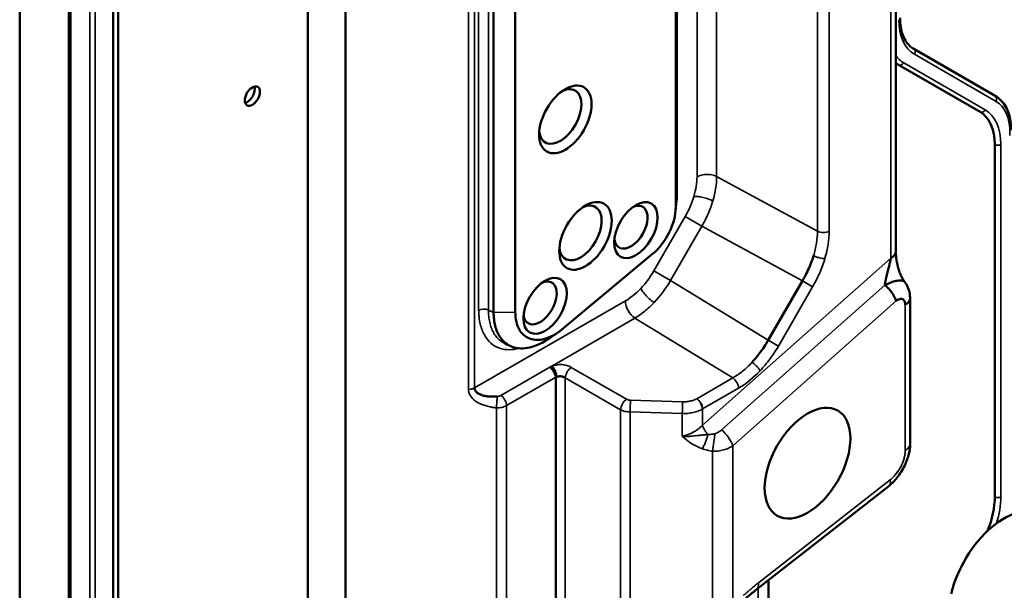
# Model space of a CAD drawing. Header units: millimetres. Extents: x 0 to 14369, y -869 to 2970.
# Tile 584 of 656: x 3530 to 3599, y 1467 to 1507. Entities that reach past the tile are written whole.
import ezdxf

# ---------------------------------------------------------------- set-up
doc = ezdxf.new("R2010")
doc.units = ezdxf.units.MM
doc.header["$LTSCALE"] = 10
doc.layers.add('Sichtbar (ISO)', color=7, linetype='Continuous', lineweight=50)
doc.layers.add('Sichtbar schmal (ISO)', color=7, linetype='Continuous', lineweight=35)

msp = doc.modelspace()

# ---------------------------------------------------------------- linework, layer by layer
at = {"layer": 'Sichtbar (ISO)'}
for p, q in [((3529.556, 1404.329), (3529.556, 1811.6)), ((3529.556, 1811.6), (3529.556, 1404.329)), ((3533.126, 1402.628), (3533.126, 1810.076)), ((3533.126, 1810.076), (3533.126, 1402.628)), ((3533.005, 1402.842), (3533.005, 1809.862)), ((3533.005, 1809.862), (3533.005, 1402.842)), ((3536.096, 1397.982), (3536.096, 1808.108)), ((3536.45, 1397.778), (3536.45, 1807.904)), ((3549.743, 1783.031), (3549.743, 1021.941)), ((3552.388, 1413.027), (3552.388, 1737.853)), ((3590.938, 1577.369), (3590.938, 1490.444)), ((3575.591, 1531.949), (3575.591, 1494.39)), ((3575.513, 1493.523), (3575.513, 1531.089)), ((3562.755, 1486.156), (3562.755, 1525.434)), ((3564.269, 1486.179), (3564.269, 1525.457)), ((3597.887, 1501.324), (3592.18, 1504.619)), ((3597.887, 1501.324), (3592.18, 1504.619)), ((3591.119, 1503.5), (3596.827, 1500.205)), ((3591.119, 1503.5), (3596.827, 1500.205)), ((3597.862, 1497.916), (3597.862, 1473.228)), ((3575.498, 1493.239), (3575.571, 1493.99)), ((3567.4, 1484.836), (3573.889, 1490.248)), ((3590.704, 1490.032), (3590.704, 1490.032)), ((3584.394, 1488.363), (3581.993, 1484.205)), ((3591.159, 1488.387), (3591.159, 1488.387)), ((3591.557, 1488.275), (3591.561, 1488.27)), ((3572.382, 1487.222), (3572.382, 1487.222)), ((3591.943, 1476.97), (3591.943, 1487.176)), ((3573.109, 1486.057), (3573.109, 1486.057)), ((3567.4, 1484.836), (3567.4, 1484.836)), ((3563.966, 1483.779), (3563.57, 1483.957)), ((3567.123, 1481.623), (3567.086, 1426.984)), ((3567.771, 1481.013), (3567.771, 1481.013)), ((3590.431, 1473.972), (3581.189, 1466.754)), ((3567.112, 1467.142), (3567.113, 1467.143)), ((3567.77, 1467.522), (3567.771, 1467.522)), ((3582.015, 1467.399), (3582.015, 1444.171))]:
    msp.add_line(p, q, dxfattribs=at)
for centre, major_axis, ratio, start_param, end_param in [((3593.619, 1507.83), (-2.5, -4.33), 0.57735, 6.207647, 6.283185), ((3545.501, 1501.514), (-0.375, -0.65), 0.57735, 0.490883, 2.65071), ((3545.501, 1501.514), (0.375, 0.65), 0.57735, 3.632475, 5.792303), ((3545.501, 1501.514), (0.375, 0.65), 0.57735, 3.632475, 5.792303), ((3567.421, 1499.881), (-1.05, -1.819), 0.57735, 5.610706, 10.097257), ((3565.441, 1501.024), (1.05, 1.819), 0.57735, 4.580202, 4.844576), ((3594.327, 1495.875), (2.5, 4.33), 0.57735, 5.497787, 6.283185), ((3572.725, 1492.736), (2.026, 3.509), 0.57735, 5.37997, 5.497787), ((3568.835, 1491.716), (-1.05, -1.819), 0.57735, 5.610706, 10.097257), ((3572.371, 1492.124), (0.825, 1.429), 0.57735, 2.49813, 6.926648), ((3573.432, 1492.328), (1.472, 2.549), 0.57735, 4.148525, 5.494922), ((3589.738, 1490.444), (1.2, 0), 0.57735, 5.511584, 6.283185), ((3566.007, 1486.817), (0.825, 1.429), 0.57735, 2.49813, 6.926648), ((3563.674, 1488.166), (-2.001, -3.466), 0.57735, 0.207412, 0.207419), ((3562.251, 1481.147), (-0.077, -0.852), 0.921192, 5.916086, 6.139312), ((3561.203, 1479.255), (1.414, 0), 0.57735, 0.336739, 0.336778), ((3576.731, 1479.59), (-0.487, 0.873), 0.567188, 4.372948, 4.637821), ((3594.327, 1471.187), (-2.5, -4.33), 0.57735, 1.818197, 2.356194), ((3598.534, 1467.221), (2.762, 4.784), 0.57735, 6.25849, 8.330724), ((3567.439, 1467.338), (2.3, 0.034), 0.567188, 1.704056, 1.70452), ((3567.439, 1467.338), (2.3, 0.034), 0.567188, 1.417808, 1.417813), ((3580.45, 1467.7), (0.739, -0.946), 0.468323, 6.280658, 6.283185)]:
    msp.add_ellipse(centre, major_axis=major_axis, ratio=ratio, start_param=start_param, end_param=end_param, dxfattribs=at)
for centre, major_axis in [((3567.775, 1499.677), (1.3, 2.252)), ((3545.854, 1501.31), (-0.375, -0.65)), ((3569.189, 1491.512), (1.3, 2.252)), ((3572.724, 1491.92), (1.075, 1.862)), ((3566.36, 1486.613), (-1.075, -1.862)), ((3584.745, 1475.59), (2.125, 3.681))]:
    msp.add_ellipse(centre, major_axis=major_axis, ratio=0.57735, dxfattribs=at)
for points, knots in [([(3591.232, 1506.786), (3591.232, 1506.573), (3591.247, 1506.37), (3591.304, 1505.99), (3591.346, 1505.812), (3591.455, 1505.488), (3591.522, 1505.341), (3591.676, 1505.079), (3591.764, 1504.965), (3591.959, 1504.768), (3592.065, 1504.686), (3592.18, 1504.619)], [3.1415927, 3.1415927, 3.1415927, 3.1415927, 3.2986723, 3.2986723, 3.4557519, 3.4557519, 3.6128316, 3.6128316, 3.7699112, 3.7699112, 3.9269908, 3.9269908, 3.9269908, 3.9269908]), ([(3591.232, 1506.786), (3591.232, 1506.573), (3591.247, 1506.37), (3591.304, 1505.99), (3591.346, 1505.812), (3591.455, 1505.488), (3591.522, 1505.341), (3591.676, 1505.079), (3591.764, 1504.965), (3591.959, 1504.768), (3592.065, 1504.686), (3592.18, 1504.619)], [3.1415927, 3.1415927, 3.1415927, 3.1415927, 3.2986723, 3.2986723, 3.4557519, 3.4557519, 3.6128316, 3.6128316, 3.7699112, 3.7699112, 3.9269908, 3.9269908, 3.9269908, 3.9269908]), ([(3597.887, 1501.324), (3598.034, 1501.24), (3598.169, 1501.135), (3598.41, 1500.891), (3598.516, 1500.752), (3598.697, 1500.446), (3598.772, 1500.279), (3598.892, 1499.922), (3598.937, 1499.733), (3598.996, 1499.335), (3599.011, 1499.128), (3599.011, 1498.913)], [5.4977871, 5.4977871, 5.4977871, 5.4977871, 5.6548668, 5.6548668, 5.8119464, 5.8119464, 5.969026, 5.969026, 6.1261057, 6.1261057, 6.2831853, 6.2831853, 6.2831853, 6.2831853]), ([(3597.887, 1501.324), (3598.037, 1501.238), (3598.175, 1501.13), (3598.42, 1500.879), (3598.528, 1500.735), (3598.71, 1500.42), (3598.786, 1500.247), (3598.904, 1499.879), (3598.947, 1499.683), (3598.999, 1499.297), (3599.011, 1499.108), (3599.011, 1498.913)], [5.4977871, 5.4977871, 5.4977871, 5.4977871, 5.6585239, 5.6585239, 5.8192606, 5.8192606, 5.9799973, 5.9799973, 6.1407341, 6.1407341, 6.2831853, 6.2831853, 6.2831853, 6.2831853]), ([(3584.394, 1488.363), (3584.525, 1488.588), (3584.678, 1488.882), (3585.01, 1489.64), (3585.114, 1489.952), (3585.167, 1490.112), (3585.169, 1490.119), (3585.17, 1490.122)], [-0.09843073, -0.09843073, -0.09843073, -0.09843073, -0.05261923, -0.05261923, 0, 0, 0.00089033, 0.00089033, 0.00089033, 0.00089033]), ([(3590.153, 1488.062), (3590.153, 1488.064), (3590.154, 1488.068), (3590.155, 1488.075), (3590.157, 1488.088), (3590.161, 1488.113), (3590.171, 1488.163), (3590.181, 1488.216), (3590.192, 1488.269), (3590.216, 1488.387), (3590.239, 1488.5), (3590.296, 1488.749), (3590.355, 1488.995), (3590.419, 1489.237), (3590.482, 1489.488), (3590.511, 1489.611), (3590.538, 1489.731), (3590.562, 1489.844), (3590.575, 1489.9), (3590.581, 1489.927), (3590.585, 1489.945), (3590.586, 1489.954)], [0.0000002, 0.0000002, 0.0000002, 0.0000002, 0.0150368, 0.0301512, 0.0515906, 0.0820361, 0.1255118, 0.1694881, 0.2139153, 0.2775517, 0.3420885, 0.4346693, 0.5272986, 0.6185716, 0.7086265, 0.7718963, 0.8345141, 0.896276, 0.9394456, 0.9697858, 1, 1, 1, 1]), ([(3590.928, 1490.354), (3590.928, 1490.348), (3590.927, 1490.341), (3590.928, 1490.316), (3590.928, 1490.296), (3590.931, 1490.25), (3590.932, 1490.226), (3590.939, 1490.129), (3590.946, 1490.053), (3590.981, 1489.776), (3591.021, 1489.561), (3591.109, 1489.217), (3591.149, 1489.085), (3591.231, 1488.858), (3591.272, 1488.76), (3591.377, 1488.545), (3591.447, 1488.43), (3591.526, 1488.319), (3591.535, 1488.308), (3591.544, 1488.295), (3591.545, 1488.294), (3591.548, 1488.29), (3591.549, 1488.288), (3591.552, 1488.285), (3591.552, 1488.284), (3591.554, 1488.281), (3591.555, 1488.28), (3591.556, 1488.279)], [0.0210831, 0.0210831, 0.0210831, 0.0210831, 0.0263177, 0.0263177, 0.0356989, 0.0356989, 0.0448831, 0.0448831, 0.0724618, 0.0724618, 0.142559, 0.142559, 0.1841915, 0.1841915, 0.2156057, 0.2156057, 0.2564616, 0.2564616, 0.2611695, 0.2611695, 0.2617846, 0.2617846, 0.2627202, 0.2627202, 0.2635631, 0.2635631, 0.265055, 0.265055, 0.265055, 0.265055]), ([(3590.165, 1488.063), (3590.169, 1488.06), (3590.171, 1488.059), (3590.174, 1488.056), (3590.178, 1488.052), (3590.184, 1488.047), (3590.191, 1488.041), (3590.201, 1488.033), (3590.212, 1488.023), (3590.226, 1488.012), (3590.245, 1487.995), (3590.268, 1487.974), (3590.294, 1487.95), (3590.331, 1487.915), (3590.374, 1487.872), (3590.425, 1487.817), (3590.497, 1487.739), (3590.584, 1487.634), (3590.658, 1487.528), (3590.733, 1487.422), (3590.795, 1487.314), (3590.837, 1487.232), (3590.866, 1487.173), (3590.885, 1487.127), (3590.9, 1487.089), (3590.911, 1487.062), (3590.919, 1487.039), (3590.925, 1487.021), (3590.929, 1487.008), (3590.932, 1486.998), (3590.935, 1486.988), (3590.938, 1486.977), (3590.941, 1486.966), (3590.944, 1486.955)], [0, 0, 0, 0, 0.035301, 0.035301, 0.035301, 0.077444, 0.077444, 0.077444, 0.137104, 0.137104, 0.137104, 0.221509, 0.221509, 0.221509, 0.340833, 0.340833, 0.340833, 0.508912, 0.508912, 0.508912, 0.676997, 0.676997, 0.676997, 0.796287, 0.796287, 0.796287, 0.8807, 0.8807, 0.8807, 0.940372, 0.940372, 0.940372, 1, 1, 1, 1]), ([(3591.558, 1488.275), (3591.517, 1488.322), (3591.4, 1488.402), (3591.12, 1488.403), (3590.781, 1488.323), (3590.458, 1488.201), (3590.288, 1488.125), (3590.214, 1488.087)], [0.322961, 0.322961, 0.322961, 0.322961, 0.4565995, 0.6009145, 0.7453793, 0.8821703, 0.9792193, 0.9792193, 0.9792193, 0.9792193]), ([(3591.556, 1488.279), (3591.556, 1488.279), (3591.556, 1488.279), (3591.556, 1488.28), (3591.555, 1488.28), (3591.554, 1488.281)], [0.26606992, 0.26606992, 0.26606992, 0.26606992, 0.267007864, 0.267007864, 0.268897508, 0.268897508, 0.268897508, 0.268897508]), ([(3591.596, 1488.222), (3591.587, 1488.238), (3591.575, 1488.254), (3591.562, 1488.27), (3591.56, 1488.273)], [0.27589239, 0.27589239, 0.27589239, 0.27589239, 0.31419353, 0.32067141, 0.32067141, 0.32067141, 0.32067141]), ([(3591.563, 1488.264), (3591.564, 1488.262), (3591.566, 1488.26), (3591.568, 1488.258), (3591.568, 1488.257), (3591.569, 1488.256), (3591.57, 1488.255), (3591.571, 1488.253), (3591.572, 1488.252), (3591.574, 1488.25), (3591.575, 1488.249), (3591.577, 1488.246), (3591.578, 1488.245), (3591.58, 1488.242), (3591.582, 1488.24), (3591.585, 1488.236), (3591.587, 1488.234), (3591.595, 1488.223), (3591.601, 1488.216), (3591.625, 1488.184), (3591.641, 1488.159), (3591.706, 1488.056), (3591.747, 1487.973), (3591.838, 1487.749), (3591.879, 1487.603), (3591.906, 1487.428), (3591.909, 1487.407), (3591.913, 1487.373), (3591.915, 1487.359), (3591.917, 1487.343), (3591.917, 1487.34), (3591.918, 1487.334), (3591.918, 1487.331), (3591.919, 1487.325), (3591.919, 1487.322), (3591.92, 1487.315), (3591.92, 1487.311), (3591.921, 1487.302), (3591.921, 1487.297), (3591.922, 1487.284), (3591.923, 1487.276), (3591.924, 1487.261), (3591.924, 1487.254), (3591.924, 1487.244), (3591.924, 1487.242), (3591.924, 1487.237), (3591.924, 1487.235), (3591.924, 1487.232), (3591.924, 1487.23), (3591.924, 1487.228), (3591.924, 1487.228), (3591.924, 1487.227), (3591.924, 1487.227), (3591.924, 1487.227), (3591.924, 1487.227), (3591.924, 1487.226), (3591.924, 1487.226), (3591.924, 1487.226), (3591.924, 1487.226), (3591.924, 1487.225), (3591.924, 1487.225), (3591.924, 1487.225), (3591.924, 1487.225), (3591.924, 1487.225), (3591.924, 1487.225), (3591.924, 1487.225)], [0, 0, 0, 0, 0.000984, 0.000984, 0.0014655, 0.0014655, 0.0017742, 0.0017742, 0.0023242, 0.0023242, 0.0027618, 0.0027618, 0.0032402, 0.0032402, 0.0039077, 0.0039077, 0.0049854, 0.0049854, 0.0082184, 0.0082184, 0.0179246, 0.0179246, 0.0471261, 0.0471261, 0.0961974, 0.0961974, 0.1027025, 0.1027025, 0.1072656, 0.1072656, 0.1087216, 0.1087216, 0.1095522, 0.1095522, 0.1105907, 0.1105907, 0.1117237, 0.1117237, 0.1133099, 0.1133099, 0.1159305, 0.1159305, 0.1184776, 0.1184776, 0.1194318, 0.1194318, 0.120148, 0.120148, 0.1205921, 0.1205921, 0.1206972, 0.1206972, 0.1207726, 0.1207726, 0.1208202, 0.1208202, 0.1208961, 0.1208961, 0.120967, 0.120967, 0.1210539, 0.1210539, 0.1211823, 0.1211823, 0.1212284, 0.1212284, 0.1212284, 0.1212284]), ([(3591.592, 1486.686), (3591.591, 1486.689), (3591.591, 1486.692), (3591.591, 1486.696), (3591.591, 1486.705), (3591.59, 1486.715), (3591.59, 1486.724), (3591.589, 1486.736), (3591.588, 1486.748), (3591.586, 1486.76), (3591.585, 1486.772), (3591.583, 1486.784), (3591.581, 1486.795), (3591.576, 1486.829), (3591.568, 1486.86), (3591.558, 1486.889), (3591.531, 1486.966), (3591.489, 1487.022), (3591.436, 1487.058), (3591.409, 1487.076), (3591.38, 1487.088), (3591.349, 1487.096), (3591.301, 1487.107), (3591.247, 1487.105), (3591.189, 1487.089), (3591.151, 1487.078), (3591.112, 1487.062), (3591.071, 1487.04), (3591.037, 1487.021), (3591.001, 1486.998), (3590.965, 1486.971), (3590.958, 1486.966), (3590.951, 1486.961), (3590.944, 1486.955)], [0, 0, 0, 0, 0.0079696, 0.0079696, 0.0079696, 0.031847, 0.031847, 0.031847, 0.0636304, 0.0636304, 0.0636304, 0.0953555, 0.0953555, 0.0953555, 0.190205, 0.190205, 0.190205, 0.441161, 0.441161, 0.441161, 0.5658278, 0.5658278, 0.5658278, 0.7558968, 0.7558968, 0.7558968, 0.8774405, 0.8774405, 0.8774405, 0.9802248, 0.9802248, 0.9802248, 1, 1, 1, 1]), ([(3591.922, 1487.301), (3591.938, 1487.253), (3591.97, 1487.028), (3591.8, 1486.806), (3591.592, 1486.686)], [0.3593631, 0.3593631, 0.3593631, 0.3593631, 0.5000196, 1, 1, 1, 1]), ([(3566.6, 1484.293), (3566.305, 1484.099), (3566.008, 1483.944), (3565.569, 1483.777), (3565.423, 1483.731), (3564.844, 1483.594), (3564.446, 1483.602), (3563.735, 1483.856), (3563.427, 1484.1), (3563.054, 1484.661), (3562.942, 1484.919), (3562.795, 1485.498), (3562.758, 1485.816), (3562.755, 1486.156)], [-0.8278673, -0.8278673, -0.8278673, -0.8278673, -0.7036828, -0.7036828, -0.640232, -0.640232, -0.4456509, -0.4456509, -0.250939, -0.250939, -0.124666, -0.124666, -0.0000384, -0.0000384, -0.0000384, -0.0000384]), ([(3564.269, 1486.179), (3564.275, 1485.934), (3564.301, 1485.703), (3564.399, 1485.288), (3564.468, 1485.103), (3564.721, 1484.66), (3564.948, 1484.459), (3565.499, 1484.224), (3565.818, 1484.194), (3566.36, 1484.3), (3566.56, 1484.367), (3566.974, 1484.559), (3567.188, 1484.686), (3567.4, 1484.836)], [-0.6638322, -0.6638322, -0.6638322, -0.6638322, -0.5725199, -0.5725199, -0.4854053, -0.4854053, -0.3317279, -0.3317279, -0.1766381, -0.1766381, -0.0903643, -0.0903643, 0, 0, 0, 0]), ([(3567.059, 1484.616), (3567.033, 1484.597), (3567.006, 1484.578), (3566.917, 1484.513), (3566.856, 1484.469), (3566.758, 1484.4), (3566.728, 1484.379), (3566.665, 1484.337), (3566.632, 1484.314), (3566.6, 1484.293)], [0.44573742, 0.44573742, 0.44573742, 0.44573742, 0.45690104, 0.45690104, 0.48425492, 0.48425492, 0.49546503, 0.49546503, 0.50722696, 0.50722696, 0.50722696, 0.50722696]), ([(3580.858, 1482.653), (3580.861, 1482.657), (3580.864, 1482.66), (3581.069, 1482.89), (3581.269, 1483.133), (3581.7, 1483.72), (3581.881, 1484.008), (3581.993, 1484.205)], [-0.1215663, -0.1215663, -0.1215663, -0.1215663, -0.1208192, -0.1208192, -0.0679904, -0.0679904, -0.0000087, -0.0000087, -0.0000087, -0.0000087]), ([(3566.719, 1482.3), (3566.722, 1482.298), (3566.729, 1482.293), (3566.739, 1482.286), (3566.752, 1482.275), (3566.775, 1482.255), (3566.807, 1482.225), (3566.844, 1482.185), (3566.878, 1482.144), (3566.898, 1482.114), (3566.908, 1482.1)], [0.0478891, 0.0478891, 0.0478891, 0.0478891, 0.0625, 0.078125, 0.09375, 0.125, 0.1875, 0.25, 0.3125, 0.3702951, 0.3702951, 0.3702951, 0.3702951]), ([(3566.828, 1482.394), (3566.839, 1482.385), (3566.849, 1482.375), (3566.86, 1482.363), (3566.87, 1482.352), (3566.88, 1482.34), (3566.89, 1482.328), (3566.911, 1482.303), (3566.931, 1482.275), (3566.951, 1482.245), (3566.953, 1482.242), (3566.955, 1482.239), (3566.957, 1482.236), (3566.974, 1482.209), (3566.991, 1482.18), (3567.008, 1482.15), (3567.026, 1482.117), (3567.044, 1482.083), (3567.059, 1482.047), (3567.063, 1482.039), (3567.067, 1482.03), (3567.07, 1482.022), (3567.081, 1481.995), (3567.092, 1481.967), (3567.1, 1481.939), (3567.112, 1481.903), (3567.12, 1481.866), (3567.126, 1481.83), (3567.127, 1481.822), (3567.128, 1481.814), (3567.129, 1481.806), (3567.131, 1481.796), (3567.132, 1481.786), (3567.132, 1481.775), (3567.134, 1481.758), (3567.134, 1481.74), (3567.134, 1481.723), (3567.134, 1481.718), (3567.134, 1481.714), (3567.134, 1481.709), (3567.134, 1481.696), (3567.133, 1481.684), (3567.132, 1481.672), (3567.131, 1481.663), (3567.13, 1481.655), (3567.128, 1481.647), (3567.128, 1481.643), (3567.127, 1481.639), (3567.126, 1481.635), (3567.125, 1481.631), (3567.125, 1481.627), (3567.123, 1481.623)], [0, 0, 0, 0, 0.0625, 0.0625, 0.0625, 0.125, 0.125, 0.125, 0.25, 0.25, 0.25, 0.262679, 0.262679, 0.262679, 0.375, 0.375, 0.375, 0.5, 0.5, 0.5, 0.529659, 0.529659, 0.529659, 0.625, 0.625, 0.625, 0.75, 0.75, 0.75, 0.776762, 0.776762, 0.776762, 0.8125, 0.8125, 0.8125, 0.875, 0.875, 0.875, 0.891013, 0.891013, 0.891013, 0.9375, 0.9375, 0.9375, 0.96875, 0.96875, 0.96875, 0.984375, 0.984375, 0.984375, 1, 1, 1, 1]), ([(3566.908, 1482.1), (3566.909, 1482.099), (3566.914, 1482.091), (3566.919, 1482.083), (3566.923, 1482.077)], [0.37029508, 0.37029508, 0.37029508, 0.37029508, 0.375, 0.40143645, 0.40143645, 0.40143645, 0.40143645]), ([(3566.923, 1482.077), (3566.939, 1482.051), (3566.961, 1482.013), (3566.981, 1481.974), (3566.988, 1481.961)], [0.4014365, 0.4014365, 0.4014365, 0.4014365, 0.5, 0.5482599, 0.5482599, 0.5482599, 0.5482599]), ([(3566.988, 1481.961), (3566.999, 1481.941), (3567.025, 1481.887), (3567.057, 1481.817), (3567.083, 1481.754), (3567.097, 1481.716), (3567.106, 1481.686), (3567.113, 1481.665), (3567.118, 1481.647), (3567.121, 1481.635), (3567.123, 1481.628), (3567.123, 1481.625), (3567.123, 1481.623)], [0.5482599, 0.5482599, 0.5482599, 0.5482599, 0.625, 0.75, 0.8125, 0.875, 0.90625, 0.9375, 0.96875, 0.984375, 0.9921875, 0.9999566, 0.9999566, 0.9999566, 0.9999566]), ([(3567.771, 1481.571), (3567.76, 1481.578), (3567.737, 1481.591), (3567.689, 1481.616), (3567.623, 1481.642), (3567.538, 1481.664), (3567.451, 1481.676), (3567.363, 1481.677), (3567.277, 1481.669), (3567.209, 1481.654), (3567.159, 1481.638), (3567.135, 1481.629), (3567.124, 1481.624)], [0, 0, 0, 0, 0.0625, 0.125, 0.25, 0.375, 0.5, 0.625, 0.75, 0.875, 0.9375, 0.9985683, 0.9985683, 0.9985683, 0.9985683]), ([(3561.417, 1480.859), (3561.418, 1480.855), (3561.419, 1480.85), (3561.419, 1480.846), (3561.42, 1480.841), (3561.421, 1480.837), (3561.421, 1480.832), (3561.423, 1480.823), (3561.425, 1480.814), (3561.427, 1480.805), (3561.429, 1480.794), (3561.432, 1480.783), (3561.434, 1480.773), (3561.436, 1480.766), (3561.438, 1480.759), (3561.44, 1480.752), (3561.45, 1480.719), (3561.464, 1480.688), (3561.48, 1480.659), (3561.496, 1480.63), (3561.515, 1480.604), (3561.536, 1480.581), (3561.547, 1480.57), (3561.558, 1480.559), (3561.569, 1480.548), (3561.581, 1480.538), (3561.594, 1480.528), (3561.607, 1480.518), (3561.626, 1480.504), (3561.646, 1480.491), (3561.667, 1480.479), (3561.684, 1480.469), (3561.701, 1480.459), (3561.719, 1480.449), (3561.739, 1480.439), (3561.759, 1480.429), (3561.78, 1480.42), (3561.813, 1480.407), (3561.846, 1480.395), (3561.883, 1480.388)], [0, 0, 0, 0, 0.0164914, 0.0164914, 0.0164914, 0.0339283, 0.0339283, 0.0339283, 0.0688022, 0.0688022, 0.0688022, 0.1103551, 0.1103551, 0.1103551, 0.13855, 0.13855, 0.13855, 0.2780456, 0.2780456, 0.2780456, 0.4175412, 0.4175412, 0.4175412, 0.4861007, 0.4861007, 0.4861007, 0.5570368, 0.5570368, 0.5570368, 0.6617616, 0.6617616, 0.6617616, 0.7457484, 0.7457484, 0.7457484, 0.836028, 0.836028, 0.836028, 0.9779797, 0.9779797, 0.9779797, 0.9779797]), ([(3561.417, 1480.859), (3561.418, 1480.855), (3561.419, 1480.845), (3561.422, 1480.827), (3561.429, 1480.796), (3561.446, 1480.737), (3561.483, 1480.66), (3561.544, 1480.582), (3561.639, 1480.498), (3561.754, 1480.434), (3561.848, 1480.395), (3561.883, 1480.388)], [0, 0, 0, 0, 0.021538, 0.0427858, 0.0844164, 0.1643369, 0.312504, 0.4495713, 0.5803574, 0.8419792, 0.9782911, 0.9782911, 0.9782911, 0.9782911]), ([(3561.883, 1480.388), (3561.888, 1480.394), (3561.89, 1480.393), (3561.895, 1480.391), (3561.898, 1480.389), (3561.899, 1480.381)], [0.000942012, 0.000942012, 0.000942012, 0.000942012, 0.001702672, 0.001702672, 0.002807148, 0.002807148, 0.002807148, 0.002807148]), ([(3562.062, 1480.314), (3562.073, 1480.311), (3562.083, 1480.309), (3562.093, 1480.307), (3562.132, 1480.299), (3562.171, 1480.292), (3562.21, 1480.286), (3562.251, 1480.28), (3562.291, 1480.275), (3562.332, 1480.271), (3562.374, 1480.267), (3562.416, 1480.263), (3562.458, 1480.261), (3562.502, 1480.258), (3562.545, 1480.256), (3562.589, 1480.254), (3562.633, 1480.253), (3562.678, 1480.252), (3562.723, 1480.252), (3562.746, 1480.252), (3562.769, 1480.252), (3562.792, 1480.252), (3562.816, 1480.253), (3562.839, 1480.253), (3562.862, 1480.254), (3562.886, 1480.255), (3562.91, 1480.256), (3562.934, 1480.258), (3562.946, 1480.258), (3562.958, 1480.259), (3562.97, 1480.26), (3562.982, 1480.261), (3562.994, 1480.261), (3563.006, 1480.262)], [0, 0, 0, 0, 0.0344339, 0.0344339, 0.0344339, 0.162672, 0.162672, 0.162672, 0.2939406, 0.2939406, 0.2939406, 0.4283064, 0.4283064, 0.4283064, 0.5658279, 0.5658279, 0.5658279, 0.7066997, 0.7066997, 0.7066997, 0.7784972, 0.7784972, 0.7784972, 0.8512703, 0.8512703, 0.8512703, 0.9250811, 0.9250811, 0.9250811, 0.9623976, 0.9623976, 0.9623976, 0.9999999, 0.9999999, 0.9999999, 0.9999999]), ([(3591.939, 1476.911), (3591.934, 1476.686), (3591.895, 1476.466), (3591.776, 1475.972), (3591.678, 1475.696), (3591.411, 1475.131), (3591.229, 1474.84), (3590.853, 1474.368), (3590.671, 1474.169), (3590.465, 1474.004)], [0.0065168, 0.0065168, 0.0065168, 0.0065168, 0.0771051, 0.0771051, 0.1644542, 0.1644542, 0.2650938, 0.2650938, 0.3470763, 0.3470763, 0.3470763, 0.3470763]), ([(3581.187, 1466.753), (3580.98, 1466.594), (3580.762, 1466.401), (3580.477, 1466.154), (3580.409, 1466.097), (3580.31, 1466.014), (3580.278, 1465.987), (3580.238, 1465.953), (3580.231, 1465.947), (3580.217, 1465.935), (3580.211, 1465.93), (3580.198, 1465.919), (3580.192, 1465.914), (3580.183, 1465.906), (3580.18, 1465.903), (3580.176, 1465.901)], [0, 0, 0, 0, 0.0940382, 0.0940382, 0.1229004, 0.1229004, 0.1371772, 0.1371772, 0.1406964, 0.1406964, 0.1433468, 0.1433468, 0.1456983, 0.1456983, 0.147001, 0.147001, 0.147001, 0.147001])]:
    msp.add_open_spline(points, degree=3, knots=knots, dxfattribs=at)
for points in [[(3590.214, 1488.087), (3590.198, 1488.08), (3590.182, 1488.072), (3590.165, 1488.063)], [(3591.563, 1488.265), (3591.562, 1488.266), (3591.561, 1488.267), (3591.56, 1488.269)], [(3566.688, 1482.322), (3566.698, 1482.315), (3566.709, 1482.308), (3566.719, 1482.3)], [(3567.124, 1481.624), (3567.123, 1481.624), (3567.123, 1481.623), (3567.123, 1481.623)], [(3567.122, 1481.176), (3567.122, 1481.176), (3567.123, 1481.176), (3567.123, 1481.176)]]:
    msp.add_open_spline(points, degree=3, dxfattribs=at)
at = {"layer": 'Sichtbar schmal (ISO)'}
for p, q in [((3534.48, 1808.587), (3534.48, 1405.68)), ((3534.48, 1405.68), (3534.48, 1808.587)), ((3534.834, 1405.765), (3534.833, 1808.671)), ((3534.833, 1808.671), (3534.833, 1405.765)), ((3590.586, 1489.954), (3590.586, 1577.09)), ((3578.379, 1495.675), (3578.379, 1533.068)), ((3577.003, 1532.304), (3577.003, 1495.654)), ((3560.993, 1480.758), (3560.993, 1530.648)), ((3561.417, 1530.749), (3561.417, 1480.859)), ((3585.437, 1530.472), (3585.437, 1491.838)), ((3586.263, 1530.484), (3586.263, 1491.85)), ((3561.707, 1525.636), (3561.707, 1486.307)), ((3562.395, 1486.317), (3562.395, 1525.647)), ((3591.482, 1503.637), (3597.189, 1500.342)), ((3597.189, 1500.342), (3591.482, 1503.637)), ((3597.949, 1500.942), (3592.242, 1504.237)), ((3592.242, 1504.237), (3597.949, 1500.942)), ((3597.862, 1497.916), (3597.862, 1473.228)), ((3598.286, 1473.228), (3598.286, 1497.916)), ((3598.286, 1497.916), (3598.286, 1473.228)), ((3585.437, 1491.838), (3578.379, 1495.675)), ((3575.591, 1494.39), (3575.513, 1493.523)), ((3576.176, 1492.87), (3573.981, 1489.068)), ((3577.345, 1492.195), (3576.176, 1492.87)), ((3575.15, 1488.393), (3577.345, 1492.195)), ((3577.345, 1492.195), (3584.394, 1488.363)), ((3577.384, 1478.246), (3590.586, 1489.954)), ((3573.981, 1489.068), (3575.15, 1488.393)), ((3581.993, 1484.205), (3575.15, 1488.393)), ((3578.718, 1477.922), (3590.153, 1488.062)), ((3585.104, 1487.953), (3582.704, 1483.795)), ((3584.372, 1488.324), (3584.371, 1488.324)), ((3585.104, 1487.953), (3584.394, 1488.363)), ((3590.153, 1488.062), (3590.165, 1488.063)), ((3571.984, 1486.96), (3561.417, 1480.859)), ((3579.505, 1476.811), (3590.944, 1486.955)), ((3591.592, 1486.686), (3591.592, 1476.48)), ((3562.395, 1486.317), (3562.755, 1486.156)), ((3562.755, 1486.156), (3564.269, 1486.179)), ((3564.269, 1486.179), (3564.269, 1486.179)), ((3566.828, 1482.394), (3572.654, 1485.758)), ((3572.654, 1485.758), (3579.505, 1481.564)), ((3582.704, 1483.795), (3581.993, 1484.205)), ((3563.258, 1480.342), (3566.688, 1482.322)), ((3566.904, 1482.312), (3566.903, 1482.312)), ((3568.197, 1482.303), (3572.067, 1480.069)), ((3567.123, 1481.623), (3563.656, 1479.623)), ((3571.643, 1479.335), (3567.771, 1481.571)), ((3567.771, 1424.731), (3567.771, 1481.571)), ((3579.505, 1481.564), (3576.982, 1480.107)), ((3563.006, 1480.253), (3563.006, 1480.262)), ((3579.907, 1480.843), (3577.384, 1479.386)), ((3563.62, 1479.834), (3563.622, 1479.835)), ((3563.656, 1479.623), (3563.656, 1426.611)), ((3572.334, 1479.999), (3575.992, 1479.888)), ((3562.949, 1426.379), (3562.949, 1479.464)), ((3562.978, 1479.463), (3562.978, 1479.463)), ((3571.643, 1412.608), (3571.643, 1479.335)), ((3572.312, 1479.176), (3572.311, 1412.443)), ((3575.969, 1479.065), (3572.312, 1479.176)), ((3575.969, 1477.483), (3575.969, 1479.065)), ((3576.011, 1479.064), (3576.011, 1479.064)), ((3577.384, 1479.386), (3577.384, 1478.246)), ((3576.111, 1477.47), (3576.111, 1477.47)), ((3579.505, 1465.742), (3579.505, 1476.811)), ((3578.091, 1465.245), (3578.091, 1476.429)), ((3590.541, 1474.428), (3581.299, 1467.21)), ((3581.283, 1442.419), (3581.283, 1466.828))]:
    msp.add_line(p, q, dxfattribs=at)
for centre, major_axis, ratio, start_param, end_param in [((3594.892, 1508.827), (-2.65, -4.59), 0.57735, 5.497787, 6.283185), ((3594.892, 1508.827), (-2.65, -4.59), 0.57735, 5.497787, 6.283185), ((3592.03, 1504.36), (0.15, 0.26), 0.816497, 4.712389, 6.283185), ((3592.03, 1504.36), (0.15, 0.26), 0.816497, 4.712389, 6.283185), ((3593.832, 1507.707), (-2.35, -4.07), 0.57735, 6.011971, 6.283185), ((3593.832, 1507.707), (-2.35, -4.07), 0.57735, 6.011971, 6.283185), ((3591.269, 1503.76), (-0.15, -0.26), 0.816497, 0, 1.570796), ((3591.269, 1503.76), (-0.15, -0.26), 0.816497, 0, 1.570796), ((3593.619, 1507.83), (-2.5, -4.33), 0.57735, 6.207647, 6.283185), ((3597.737, 1501.065), (0.15, 0.26), 0.816497, 4.712389, 6.283185), ((3597.737, 1501.065), (0.15, 0.26), 0.816497, 4.712389, 6.283185), ((3595.599, 1496.872), (2.35, 4.07), 0.57735, 5.497787, 6.283185), ((3595.599, 1496.872), (2.35, 4.07), 0.57735, 5.433914, 6.283185), ((3596.977, 1500.465), (-0.15, -0.26), 0.816497, 0, 1.570796), ((3596.977, 1500.465), (-0.15, -0.26), 0.816497, 0, 1.570796), ((3594.327, 1495.875), (2.5, 4.33), 0.57735, 5.497787, 6.283185), ((3594.539, 1495.752), (2.65, 4.59), 0.57735, 5.497787, 6.283185), ((3594.539, 1495.752), (2.65, 4.59), 0.57735, 5.497787, 6.283185), ((3598.074, 1498.038), (0.3, 0), 0.57735, 3.926991, 5.497787), ((3598.074, 1498.038), (-0.3, 0), 0.57735, 0.785398, 2.356194), ((3573.231, 1493.696), (2.967, 3.887), 0.599202, 5.278877, 5.61732), ((3577.71, 1495.246), (1, 0), 0.57735, 0.837758, 2.356194), ((3575.739, 1493.921), (1.699, 3.825), 0.528462, 4.953192, 5.405636), ((3571.064, 1494.627), (5.11, 3.874), 0.792851, 5.20136, 5.458536), ((3585.838, 1492.103), (0.61, 0), 0.57735, 3.994485, 5.482653), ((3580.978, 1489.105), (-4.159, -5.445), 0.598583, 2.137786, 2.476029), ((3589.738, 1490.444), (-1.2, 0), 0.57735, 2.356194, 2.369991), ((3571.446, 1490.839), (2.058, 4.184), 0.658787, 4.27291, 4.611352), ((3571.252, 1494.04), (1.134, 7.486), 0.568672, 3.568718, 3.825893), ((3573.17, 1489.256), (2.317, 3.65), 0.495245, 4.337038, 4.789602), ((3562.061, 1486.097), (0.508, 0), 0.577351, 0.852797, 2.340694), ((3572.691, 1486.552), (-0.5, 0.866), 0.57735, 0.785398, 2.303835), ((3581.79, 1484.374), (-0.866, 0.5), 0.000011, 4.448585, 4.448651), ((3567.917, 1481.538), (1.739, -0.081), 0.606619, 2.275717, 2.384197), ((3579.476, 1481.084), (-0.305, 0.528), 0.57735, 3.942125, 5.430293), ((3579.67, 1486.649), (2.662, 6.171), 0.597664, 3.818938, 4.161779), ((3560.993, 1481.104), (-0.6, 0), 0.57735, 1.570796, 2.356193), ((3563.225, 1479.865), (-0.305, 0.528), 0.577352, 3.941623, 5.420613), ((3572.051, 1479.589), (-0.305, -0.529), 0.515421, 3.945013, 5.479764), ((3572.312, 1479.52), (-0.018, -0.61), 0.021387, 0.971234, 2.473827), ((3575.969, 1479.409), (-0.018, -0.61), 0.021381, 0.972129, 2.472932), ((3576.952, 1479.627), (0.305, -0.529), 0.577351, 0.801407, 2.287825), ((3578.091, 1477.838), (0.663, -0.748), 0.408248, 3.826312, 4.684962), ((3582.65, 1492.193), (5.18, 15.63), 0.474505, 2.920475, 3.129285), ((3578.646, 1477.3), (0.808, -0.912), 0.408225, 0.695548, 1.92089), ((3590.743, 1476.97), (1.2, 0), 0.57735, 5.497787, 6.283185), ((3589.693, 1474.918), (0.739, -0.946), 0.468323, 0, 0.712118), ((3594.327, 1471.187), (-2.5, -4.33), 0.57735, 1.818197, 2.356194), ((3598.074, 1473.35), (-0.3, 0), 0.57735, 0.785398, 2.356194), ((3598.074, 1473.35), (0.3, 0), 0.57735, 3.926991, 5.497787), ((3594.539, 1471.064), (-2.65, -4.59), 0.57735, 1.956695, 2.356194), ((3594.539, 1471.064), (2.65, 4.59), 0.57735, 5.098288, 5.497787), ((3580.45, 1467.7), (0.739, -0.946), 0.468323, 0, 0.712118), ((3580.45, 1467.7), (0.739, -0.946), 0.468323, 5.608036, 5.608212)]:
    msp.add_ellipse(centre, major_axis=major_axis, ratio=ratio, start_param=start_param, end_param=end_param, dxfattribs=at)
for points, knots in [([(3578.107, 1493.961), (3578.017, 1494.01), (3577.913, 1494.056), (3577.798, 1494.098), (3577.682, 1494.14), (3577.556, 1494.177), (3577.431, 1494.207), (3577.307, 1494.237), (3577.183, 1494.261), (3577.073, 1494.274), (3577.018, 1494.281), (3576.967, 1494.284), (3576.919, 1494.286), (3576.872, 1494.287), (3576.828, 1494.286), (3576.788, 1494.282)], [0, 0, 0, 0, 0.25, 0.25, 0.25, 0.5, 0.5, 0.5, 0.75, 0.75, 0.75, 0.875, 0.875, 0.875, 1, 1, 1, 1]), ([(3578.107, 1493.961), (3578.019, 1493.664), (3577.91, 1493.364), (3577.782, 1493.068), (3577.654, 1492.771), (3577.508, 1492.479), (3577.345, 1492.195)], [0, 0, 0, 0, 0.5, 0.5, 0.5, 1, 1, 1, 1]), ([(3585.962, 1489.929), (3585.912, 1489.762), (3585.856, 1489.594), (3585.795, 1489.427), (3585.734, 1489.26), (3585.668, 1489.094), (3585.596, 1488.929), (3585.524, 1488.764), (3585.447, 1488.599), (3585.365, 1488.437), (3585.283, 1488.274), (3585.196, 1488.112), (3585.104, 1487.953)], [0, 0, 0, 0, 0.25, 0.25, 0.25, 0.5, 0.5, 0.5, 0.75, 0.75, 0.75, 0.9999997, 0.9999997, 0.9999997, 0.9999997]), ([(3585.17, 1490.122), (3585.224, 1490.092), (3585.349, 1490.037), (3585.576, 1489.97), (3585.799, 1489.928), (3585.914, 1489.925), (3585.962, 1489.929)], [0, 0, 0, 0, 0.25, 0.5, 0.75, 1, 1, 1, 1]), ([(3590.165, 1488.063), (3590.166, 1488.068), (3590.167, 1488.073), (3590.168, 1488.078), (3590.168, 1488.083), (3590.169, 1488.088), (3590.17, 1488.092), (3590.179, 1488.149), (3590.191, 1488.21), (3590.204, 1488.275), (3590.238, 1488.446), (3590.28, 1488.64), (3590.324, 1488.826), (3590.347, 1488.92), (3590.369, 1489.011), (3590.392, 1489.099), (3590.437, 1489.275), (3590.48, 1489.439), (3590.515, 1489.589), (3590.533, 1489.665), (3590.549, 1489.737), (3590.564, 1489.804), (3590.575, 1489.855), (3590.585, 1489.903), (3590.595, 1489.949), (3590.596, 1489.953), (3590.597, 1489.957), (3590.598, 1489.961)], [0.0000551, 0.0000551, 0.0000551, 0.0000551, 0.0088693, 0.0088693, 0.0088693, 0.0170754, 0.0170754, 0.0170754, 0.115231, 0.115231, 0.115231, 0.3751872, 0.3751872, 0.3751872, 0.5051277, 0.5051277, 0.5051277, 0.7642972, 0.7642972, 0.7642972, 0.8941345, 0.8941345, 0.8941345, 0.9915577, 0.9915577, 0.9915577, 1, 1, 1, 1]), ([(3574.002, 1486.85), (3573.914, 1486.904), (3573.822, 1486.971), (3573.728, 1487.05), (3573.635, 1487.129), (3573.54, 1487.22), (3573.451, 1487.313), (3573.362, 1487.405), (3573.28, 1487.501), (3573.214, 1487.589), (3573.181, 1487.634), (3573.152, 1487.676), (3573.127, 1487.717), (3573.102, 1487.757), (3573.081, 1487.796), (3573.065, 1487.832)], [0, 0, 0, 0, 0.25, 0.25, 0.25, 0.5, 0.5, 0.5, 0.75, 0.75, 0.75, 0.875, 0.875, 0.875, 1, 1, 1, 1]), ([(3591.56, 1488.269), (3591.541, 1488.293), (3591.467, 1488.361), (3591.163, 1488.44), (3590.587, 1488.252), (3590.272, 1488.112), (3590.214, 1488.087)], [0.3845153, 0.3845153, 0.3845153, 0.3845153, 0.4407155, 0.5666264, 0.8814036, 0.9727147, 0.9727147, 0.9727147, 0.9727147]), ([(3574.002, 1486.85), (3573.788, 1486.625), (3573.566, 1486.418), (3573.34, 1486.235), (3573.114, 1486.052), (3572.884, 1485.892), (3572.654, 1485.758)], [0, 0, 0, 0, 0.5, 0.5, 0.5, 1, 1, 1, 1]), ([(3564.541, 1483.633), (3564.312, 1483.574), (3564.089, 1483.542), (3563.877, 1483.539), (3563.621, 1483.534), (3563.381, 1483.571), (3563.161, 1483.648), (3562.94, 1483.725), (3562.74, 1483.842), (3562.564, 1483.997), (3562.387, 1484.152), (3562.235, 1484.344), (3562.109, 1484.57), (3562.046, 1484.683), (3561.99, 1484.804), (3561.941, 1484.933), (3561.892, 1485.063), (3561.85, 1485.2), (3561.816, 1485.346), (3561.782, 1485.491), (3561.756, 1485.644), (3561.738, 1485.805), (3561.728, 1485.885), (3561.721, 1485.967), (3561.716, 1486.051), (3561.714, 1486.093), (3561.712, 1486.135), (3561.71, 1486.178), (3561.709, 1486.22), (3561.708, 1486.264), (3561.707, 1486.307)], [0.2710489, 0.2710489, 0.2710489, 0.2710489, 0.375, 0.375, 0.375, 0.5, 0.5, 0.5, 0.625, 0.625, 0.625, 0.75, 0.75, 0.75, 0.8125, 0.8125, 0.8125, 0.875, 0.875, 0.875, 0.9375, 0.9375, 0.9375, 0.96875, 0.96875, 0.96875, 0.984375, 0.984375, 0.984375, 1, 1, 1, 1]), ([(3563.569, 1483.956), (3563.516, 1483.98), (3563.37, 1484.056), (3563.152, 1484.221), (3563.037, 1484.337), (3562.924, 1484.467), (3562.826, 1484.606), (3562.736, 1484.755), (3562.654, 1484.923), (3562.582, 1485.094), (3562.469, 1485.46), (3562.412, 1485.859), (3562.399, 1486.087), (3562.396, 1486.202), (3562.395, 1486.28), (3562.395, 1486.317)], [0.5127164, 0.5127164, 0.5127164, 0.5127164, 0.5405349, 0.5917488, 0.6280065, 0.6642877, 0.7005887, 0.7369042, 0.7732284, 0.809557, 0.8609234, 0.9122803, 0.9486057, 0.9742993, 1, 1, 1, 1]), ([(3582.704, 1483.795), (3582.611, 1483.635), (3582.515, 1483.479), (3582.415, 1483.327), (3582.315, 1483.174), (3582.211, 1483.026), (3582.104, 1482.881), (3581.997, 1482.736), (3581.886, 1482.595), (3581.772, 1482.459), (3581.658, 1482.323), (3581.541, 1482.191), (3581.421, 1482.064)], [0.0000002, 0.0000002, 0.0000002, 0.0000002, 0.25, 0.25, 0.25, 0.5, 0.5, 0.5, 0.75, 0.75, 0.75, 1, 1, 1, 1]), ([(3566.828, 1482.394), (3566.855, 1482.405), (3566.91, 1482.424), (3567.022, 1482.456), (3567.168, 1482.484), (3567.347, 1482.499), (3567.527, 1482.496), (3567.706, 1482.475), (3567.88, 1482.436), (3568.018, 1482.389), (3568.123, 1482.343), (3568.173, 1482.317), (3568.197, 1482.303)], [0, 0, 0, 0, 0.0625, 0.125, 0.25, 0.375, 0.5, 0.625, 0.75, 0.875, 0.9375, 1, 1, 1, 1]), ([(3567.771, 1481.571), (3567.771, 1481.575), (3567.771, 1481.583), (3567.772, 1481.595), (3567.775, 1481.62), (3567.783, 1481.669), (3567.795, 1481.721), (3567.811, 1481.773), (3567.852, 1481.88), (3567.906, 1481.981), (3567.971, 1482.082), (3568.04, 1482.168), (3568.118, 1482.244), (3568.157, 1482.275), (3568.184, 1482.295), (3568.197, 1482.303)], [0, 0, 0, 0, 0.036401, 0.072831, 0.124206, 0.196691, 0.269095, 0.34153, 0.444075, 0.547, 0.649922, 0.752462, 0.854857, 0.927303, 1, 1, 1, 1]), ([(3562.949, 1479.464), (3562.934, 1479.465), (3562.904, 1479.468), (3562.845, 1479.475), (3562.77, 1479.484), (3562.682, 1479.498), (3562.564, 1479.519), (3562.419, 1479.549), (3562.247, 1479.594), (3562.081, 1479.646), (3561.92, 1479.706), (3561.767, 1479.773), (3561.623, 1479.849), (3561.49, 1479.934), (3561.331, 1480.058), (3561.199, 1480.198), (3561.099, 1480.354), (3561.042, 1480.479), (3561.011, 1480.591), (3560.999, 1480.674), (3560.995, 1480.715), (3560.994, 1480.74), (3560.993, 1480.752), (3560.993, 1480.758)], [0, 0, 0, 0, 0.015625, 0.03125, 0.0625, 0.09375, 0.125, 0.1875, 0.25, 0.3125, 0.375, 0.4375, 0.5, 0.5625, 0.625, 0.75, 0.8125, 0.875, 0.9375, 0.96875, 0.984375, 0.992188, 1, 1, 1, 1]), ([(3562.062, 1480.314), (3562.072, 1480.312), (3562.082, 1480.309), (3562.092, 1480.307), (3562.13, 1480.299), (3562.169, 1480.291), (3562.209, 1480.284), (3562.248, 1480.277), (3562.289, 1480.272), (3562.331, 1480.266), (3562.372, 1480.261), (3562.414, 1480.257), (3562.457, 1480.253), (3562.5, 1480.25), (3562.544, 1480.247), (3562.588, 1480.245), (3562.632, 1480.243), (3562.677, 1480.242), (3562.723, 1480.242), (3562.746, 1480.242), (3562.769, 1480.243), (3562.792, 1480.243), (3562.815, 1480.243), (3562.838, 1480.244), (3562.862, 1480.245), (3562.886, 1480.246), (3562.909, 1480.247), (3562.933, 1480.248), (3562.945, 1480.249), (3562.957, 1480.25), (3562.97, 1480.251), (3562.982, 1480.252), (3562.994, 1480.253), (3563.006, 1480.253)], [0, 0, 0, 0, 0.035371, 0.035371, 0.035371, 0.173175, 0.173175, 0.173175, 0.310979, 0.310979, 0.310979, 0.448783, 0.448783, 0.448783, 0.586587, 0.586587, 0.586587, 0.724391, 0.724391, 0.724391, 0.793293, 0.793293, 0.793293, 0.862195, 0.862195, 0.862195, 0.931098, 0.931098, 0.931098, 0.965549, 0.965549, 0.965549, 1, 1, 1, 1]), ([(3562.949, 1479.464), (3562.949, 1479.471), (3562.95, 1479.485), (3562.952, 1479.516), (3562.956, 1479.572), (3562.965, 1479.693), (3562.979, 1479.844), (3562.991, 1479.99), (3562.998, 1480.094), (3563.003, 1480.172), (3563.005, 1480.219), (3563.006, 1480.242), (3563.006, 1480.251), (3563.006, 1480.253)], [0, 0, 0, 0, 0.031746, 0.063492, 0.126984, 0.253969, 0.507938, 0.634922, 0.761906, 0.888891, 0.952383, 0.984129, 1, 1, 1, 1]), ([(3563.006, 1480.262), (3563.012, 1480.263), (3563.024, 1480.264), (3563.048, 1480.267), (3563.089, 1480.274), (3563.143, 1480.289), (3563.203, 1480.313), (3563.24, 1480.332), (3563.258, 1480.342)], [0.0000618, 0.0000618, 0.0000618, 0.0000618, 0.0625, 0.125, 0.25, 0.5, 0.75, 0.9999996, 0.9999996, 0.9999996, 0.9999996]), ([(3562.949, 1479.464), (3562.965, 1479.463), (3562.998, 1479.463), (3563.063, 1479.464), (3563.176, 1479.471), (3563.333, 1479.497), (3563.508, 1479.549), (3563.609, 1479.596), (3563.656, 1479.623)], [0, 0, 0, 0, 0.0625, 0.125, 0.25, 0.5, 0.75, 1, 1, 1, 1]), ([(3572.067, 1480.069), (3572.085, 1480.058), (3572.125, 1480.039), (3572.19, 1480.018), (3572.26, 1480.004), (3572.31, 1479.999), (3572.334, 1479.999)], [0.0000001, 0.0000001, 0.0000001, 0.0000001, 0.25, 0.5, 0.75, 0.9999921, 0.9999921, 0.9999921, 0.9999921]), ([(3575.992, 1479.888), (3576.085, 1479.885), (3576.177, 1479.888), (3576.267, 1479.896), (3576.356, 1479.904), (3576.444, 1479.918), (3576.527, 1479.936), (3576.611, 1479.955), (3576.691, 1479.979), (3576.767, 1480.007), (3576.843, 1480.036), (3576.915, 1480.069), (3576.982, 1480.107)], [0, 0, 0, 0, 0.25, 0.25, 0.25, 0.5, 0.5, 0.5, 0.75, 0.75, 0.75, 0.9999996, 0.9999996, 0.9999996, 0.9999996]), ([(3571.643, 1479.335), (3571.689, 1479.311), (3571.787, 1479.266), (3571.952, 1479.217), (3572.129, 1479.185), (3572.251, 1479.177), (3572.312, 1479.176)], [0.0000496, 0.0000496, 0.0000496, 0.0000496, 0.25, 0.5, 0.75, 1, 1, 1, 1]), ([(3577.384, 1478.246), (3577.361, 1478.223), (3577.339, 1478.2), (3577.315, 1478.177), (3577.292, 1478.154), (3577.268, 1478.132), (3577.243, 1478.11), (3577.194, 1478.066), (3577.142, 1478.023), (3577.089, 1477.982), (3577.035, 1477.942), (3576.979, 1477.903), (3576.922, 1477.866), (3576.864, 1477.828), (3576.805, 1477.793), (3576.744, 1477.761), (3576.684, 1477.728), (3576.621, 1477.697), (3576.558, 1477.669), (3576.495, 1477.641), (3576.43, 1477.615), (3576.365, 1477.591), (3576.332, 1477.58), (3576.3, 1477.569), (3576.267, 1477.558), (3576.234, 1477.548), (3576.201, 1477.538), (3576.168, 1477.529), (3576.135, 1477.52), (3576.102, 1477.512), (3576.069, 1477.504), (3576.052, 1477.5), (3576.036, 1477.496), (3576.019, 1477.493), (3576.011, 1477.491), (3576.002, 1477.489), (3575.994, 1477.488), (3575.986, 1477.486), (3575.978, 1477.484), (3575.969, 1477.483)], [0, 0, 0, 0, 0.0625, 0.0625, 0.0625, 0.125, 0.125, 0.125, 0.25, 0.25, 0.25, 0.375, 0.375, 0.375, 0.5, 0.5, 0.5, 0.625, 0.625, 0.625, 0.75, 0.75, 0.75, 0.8125, 0.8125, 0.8125, 0.875, 0.875, 0.875, 0.9375, 0.9375, 0.9375, 0.96875, 0.96875, 0.96875, 0.984375, 0.984375, 0.984375, 1, 1, 1, 1]), ([(3575.969, 1477.483), (3575.974, 1477.482), (3575.979, 1477.482), (3575.984, 1477.481), (3575.989, 1477.481), (3575.993, 1477.48), (3575.998, 1477.48), (3576.008, 1477.479), (3576.018, 1477.478), (3576.027, 1477.477), (3576.037, 1477.476), (3576.046, 1477.475), (3576.056, 1477.474), (3576.066, 1477.473), (3576.075, 1477.473), (3576.085, 1477.472), (3576.104, 1477.47), (3576.124, 1477.469), (3576.143, 1477.468), (3576.162, 1477.467), (3576.181, 1477.467), (3576.201, 1477.466), (3576.239, 1477.465), (3576.278, 1477.464), (3576.316, 1477.464), (3576.354, 1477.465), (3576.393, 1477.466), (3576.431, 1477.467), (3576.469, 1477.468), (3576.507, 1477.47), (3576.545, 1477.473), (3576.583, 1477.475), (3576.621, 1477.478), (3576.659, 1477.482), (3576.735, 1477.489), (3576.81, 1477.497), (3576.885, 1477.505), (3576.959, 1477.514), (3577.033, 1477.523), (3577.107, 1477.532), (3577.144, 1477.536), (3577.181, 1477.541), (3577.218, 1477.545), (3577.255, 1477.549), (3577.291, 1477.553), (3577.328, 1477.556), (3577.365, 1477.56), (3577.401, 1477.564), (3577.438, 1477.567), (3577.475, 1477.57), (3577.511, 1477.573), (3577.548, 1477.575), (3577.566, 1477.577), (3577.584, 1477.578), (3577.603, 1477.579), (3577.621, 1477.58), (3577.639, 1477.581), (3577.658, 1477.582), (3577.667, 1477.583), (3577.676, 1477.583), (3577.685, 1477.584), (3577.694, 1477.584), (3577.703, 1477.585), (3577.712, 1477.585), (3577.722, 1477.586), (3577.731, 1477.586), (3577.74, 1477.587), (3577.744, 1477.587), (3577.749, 1477.587), (3577.753, 1477.587), (3577.758, 1477.587), (3577.763, 1477.587), (3577.767, 1477.588)], [0, 0, 0, 0, 0.007812, 0.007812, 0.007812, 0.015625, 0.015625, 0.015625, 0.03125, 0.03125, 0.03125, 0.046875, 0.046875, 0.046875, 0.0625, 0.0625, 0.0625, 0.09375, 0.09375, 0.09375, 0.125, 0.125, 0.125, 0.1875, 0.1875, 0.1875, 0.25, 0.25, 0.25, 0.3125, 0.3125, 0.3125, 0.375, 0.375, 0.375, 0.5, 0.5, 0.5, 0.625, 0.625, 0.625, 0.6875, 0.6875, 0.6875, 0.75, 0.75, 0.75, 0.8125, 0.8125, 0.8125, 0.875, 0.875, 0.875, 0.90625, 0.90625, 0.90625, 0.9375, 0.9375, 0.9375, 0.953125, 0.953125, 0.953125, 0.96875, 0.96875, 0.96875, 0.984375, 0.984375, 0.984375, 0.992188, 0.992188, 0.992188, 1, 1, 1, 1]), ([(3577.767, 1477.588), (3577.762, 1477.567), (3577.75, 1477.524), (3577.73, 1477.457), (3577.69, 1477.324), (3577.596, 1477.061), (3577.491, 1476.815), (3577.416, 1476.663), (3577.379, 1476.595)], [0, 0, 0, 0, 0.105545, 0.211354, 0.361528, 0.574934, 0.788337, 1, 1, 1, 1]), ([(3577.767, 1477.588), (3577.847, 1477.591), (3578.009, 1477.606), (3578.171, 1477.637), (3578.252, 1477.656)], [0.0000033, 0.0000033, 0.0000033, 0.0000033, 0.5, 1, 1, 1, 1]), ([(3578.252, 1477.656), (3578.252, 1477.65), (3578.251, 1477.644), (3578.251, 1477.638), (3578.25, 1477.632), (3578.25, 1477.626), (3578.249, 1477.62), (3578.248, 1477.608), (3578.247, 1477.596), (3578.246, 1477.583), (3578.243, 1477.559), (3578.241, 1477.534), (3578.238, 1477.509), (3578.232, 1477.458), (3578.226, 1477.407), (3578.219, 1477.354), (3578.212, 1477.301), (3578.204, 1477.247), (3578.197, 1477.193), (3578.189, 1477.139), (3578.181, 1477.085), (3578.172, 1477.03), (3578.156, 1476.922), (3578.14, 1476.815), (3578.125, 1476.713), (3578.118, 1476.662), (3578.112, 1476.613), (3578.106, 1476.565), (3578.103, 1476.542), (3578.1, 1476.518), (3578.098, 1476.496), (3578.095, 1476.473), (3578.093, 1476.45), (3578.091, 1476.429)], [0, 0, 0, 0, 0.01563, 0.01563, 0.01563, 0.03125, 0.03125, 0.03125, 0.0625, 0.0625, 0.0625, 0.125, 0.125, 0.125, 0.25, 0.25, 0.25, 0.375, 0.375, 0.375, 0.5, 0.5, 0.5, 0.75, 0.75, 0.75, 0.875, 0.875, 0.875, 0.937429, 0.937429, 0.937429, 1, 1, 1, 1]), ([(3578.252, 1477.656), (3578.264, 1477.658), (3578.275, 1477.661), (3578.286, 1477.665), (3578.297, 1477.668), (3578.308, 1477.672), (3578.319, 1477.675), (3578.341, 1477.683), (3578.362, 1477.691), (3578.383, 1477.7), (3578.425, 1477.718), (3578.465, 1477.739), (3578.504, 1477.763), (3578.542, 1477.786), (3578.58, 1477.811), (3578.615, 1477.838), (3578.633, 1477.851), (3578.651, 1477.865), (3578.668, 1477.879), (3578.685, 1477.893), (3578.702, 1477.908), (3578.718, 1477.922)], [0, 0, 0, 0, 0.0625, 0.0625, 0.0625, 0.125, 0.125, 0.125, 0.25, 0.25, 0.25, 0.5, 0.5, 0.5, 0.75, 0.75, 0.75, 0.875, 0.875, 0.875, 1, 1, 1, 1]), ([(3578.091, 1476.429), (3578.123, 1476.427), (3578.189, 1476.426), (3578.319, 1476.427), (3578.545, 1476.444), (3578.861, 1476.505), (3579.152, 1476.61), (3579.362, 1476.718), (3579.459, 1476.779), (3579.505, 1476.811)], [0, 0, 0, 0, 0.0625, 0.125, 0.25, 0.5, 0.75, 0.875, 1, 1, 1, 1]), ([(3578.091, 1476.429), (3577.968, 1476.444), (3577.847, 1476.465), (3577.728, 1476.492), (3577.609, 1476.52), (3577.492, 1476.554), (3577.379, 1476.595)], [0, 0, 0, 0, 0.5, 0.5, 0.5, 0.9999954, 0.9999954, 0.9999954, 0.9999954]), ([(3591.592, 1476.48), (3591.591, 1476.433), (3591.588, 1476.386), (3591.584, 1476.34), (3591.58, 1476.293), (3591.574, 1476.246), (3591.567, 1476.199), (3591.553, 1476.105), (3591.533, 1476.011), (3591.508, 1475.917), (3591.457, 1475.729), (3591.385, 1475.543), (3591.294, 1475.365), (3591.202, 1475.186), (3591.092, 1475.015), (3590.965, 1474.857), (3590.902, 1474.778), (3590.835, 1474.703), (3590.764, 1474.631), (3590.729, 1474.595), (3590.693, 1474.56), (3590.656, 1474.526), (3590.618, 1474.492), (3590.58, 1474.459), (3590.541, 1474.428)], [0.0000004, 0.0000004, 0.0000004, 0.0000004, 0.0625, 0.0625, 0.0625, 0.125, 0.125, 0.125, 0.25, 0.25, 0.25, 0.5000035, 0.5000035, 0.5000035, 0.750007, 0.750007, 0.750007, 0.8750055, 0.8750055, 0.8750055, 0.9375034, 0.9375034, 0.9375034, 0.9999996, 0.9999996, 0.9999996, 0.9999996]), ([(3581.299, 1467.21), (3581.255, 1467.174), (3581.211, 1467.139), (3581.168, 1467.102), (3581.124, 1467.066), (3581.081, 1467.029), (3581.037, 1466.993), (3581.033, 1466.989), (3581.028, 1466.985), (3581.024, 1466.981), (3580.942, 1466.911), (3580.859, 1466.84), (3580.777, 1466.769), (3580.691, 1466.694), (3580.604, 1466.62), (3580.517, 1466.546), (3580.496, 1466.527), (3580.474, 1466.509), (3580.452, 1466.491), (3580.43, 1466.472), (3580.409, 1466.454), (3580.387, 1466.436), (3580.365, 1466.418), (3580.343, 1466.4), (3580.322, 1466.382), (3580.311, 1466.373), (3580.3, 1466.364), (3580.289, 1466.355), (3580.283, 1466.351), (3580.278, 1466.346), (3580.272, 1466.342), (3580.267, 1466.338), (3580.261, 1466.333), (3580.256, 1466.329)], [0, 0, 0, 0, 0.125, 0.125, 0.125, 0.25, 0.25, 0.25, 0.262699, 0.262699, 0.262699, 0.5, 0.5, 0.5, 0.75, 0.75, 0.75, 0.8125, 0.8125, 0.8125, 0.875, 0.875, 0.875, 0.9375, 0.9375, 0.9375, 0.96875, 0.96875, 0.96875, 0.984375, 0.984375, 0.984375, 1, 1, 1, 1])]:
    msp.add_open_spline(points, degree=3, knots=knots, dxfattribs=at)
for points in [[(3585.17, 1490.122), (3585.258, 1490.419), (3585.393, 1491.01), (3585.438, 1491.571), (3585.437, 1491.838)], [(3579.505, 1481.564), (3579.621, 1481.631), (3579.853, 1481.777), (3580.197, 1482.034), (3580.534, 1482.325), (3580.752, 1482.541), (3580.858, 1482.653)], [(3581.421, 1482.064), (3581.401, 1482.108), (3581.341, 1482.206), (3581.192, 1482.377), (3581.021, 1482.54), (3580.911, 1482.621), (3580.858, 1482.653)], [(3577.384, 1479.386), (3577.291, 1479.332), (3577.087, 1479.238), (3576.739, 1479.134), (3576.362, 1479.073), (3576.1, 1479.062), (3575.969, 1479.065)]]:
    msp.add_open_spline(points, degree=3, dxfattribs=at)

doc.saveas('drawing.dxf')
